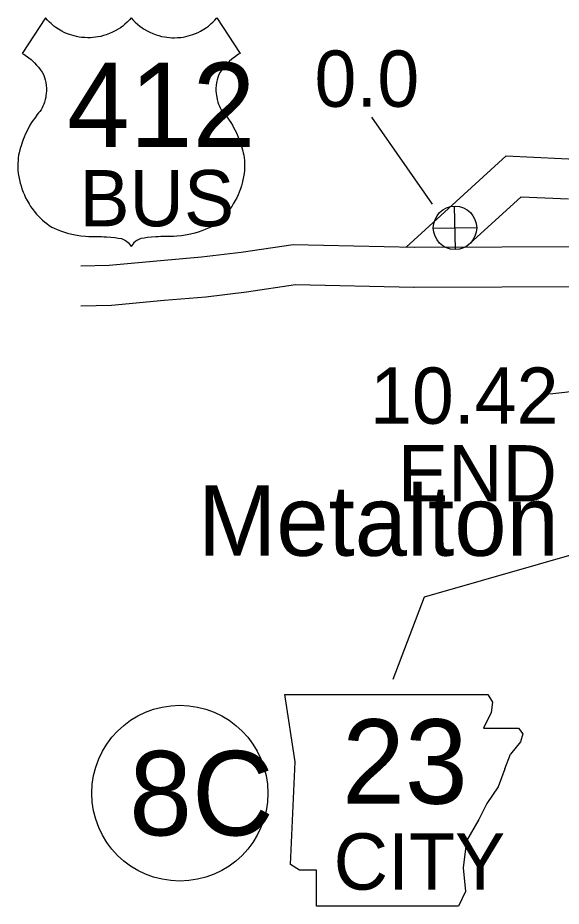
# Model space of a CAD drawing. Extents: x -939622 to -934245, y 1383184 to 1385301.
# Drawn here: x -935388.78 to -935376.55, y 1384212.19 to 1384232.2 of the extents above; entities that cross this region are included whole.
import ezdxf

# ---------------------------------------------------------------- set-up
doc = ezdxf.new("R2010")
doc.units = 0
for name, color, linetype in [('24', 7, 'Continuous'), ('Level 15', 7, 'Continuous'), ('Level 20', 7, 'Continuous'), ('Level 21', 7, 'Continuous'), ('Level 22', 7, 'Continuous'), ('Level 25', 7, 'Continuous')]:
    doc.layers.add(name, color=color, linetype=linetype)

msp = doc.modelspace()

# ---------------------------------------------------------------- linework, layer by layer
at = {"layer": 'Level 15'}
for points in [[(-935380.036, 1384227.031), (-935377.787, 1384229.087), (-935375.924, 1384228.999)], [(-935378.696, 1384227.036), (-935377.456, 1384228.17), (-935376.387, 1384228.12)], [(-935387.356, 1384226.612), (-935386.72, 1384226.628), (-935385.564, 1384226.734), (-935384.642, 1384226.813), (-935383.755, 1384226.921), (-935382.583, 1384227.093), (-935379.85, 1384227.031)], [(-935379.862, 1384227.032), (-935375.908, 1384227.047)], [(-935387.357, 1384225.712), (-935386.668, 1384225.729), (-935385.485, 1384225.837), (-935384.549, 1384225.917), (-935383.635, 1384226.029), (-935382.528, 1384226.191), (-935379.87, 1384226.132)], [(-935379.859, 1384226.132), (-935375.905, 1384226.147)]]:
    msp.add_lwpolyline(points, dxfattribs=at)
at = {"layer": 'Level 20'}
for p, q in [((-935380.822, 1384229.964), (-935379.457, 1384228)), ((-935378.93, 1384226.981), (-935378.953, 1384227.957)), ((-935379.43, 1384227.458), (-935378.453, 1384227.48))]:
    msp.add_line(p, q, dxfattribs=at)
msp.add_lwpolyline([(-935380.334, 1384217.306), (-935379.626, 1384219.16), (-935373.16, 1384221.015)], dxfattribs=at)
for centre, radius in [((-935378.941, 1384227.469), 0.488), ((-935385.132, 1384214.738), 1.98)]:
    msp.add_circle(centre, radius, dxfattribs=at)
at = {"layer": 'Level 21'}
for p, q in [((-935382.54, 1384215.441), (-935382.769, 1384216.963)), ((-935382.769, 1384216.963), (-935378.205, 1384216.961)), ((-935378.205, 1384216.961), (-935378.099, 1384216.786)), ((-935378.201, 1384216.963), (-935378.201, 1384216.963)), ((-935378.099, 1384216.786), (-935378.125, 1384216.557)), ((-935378.125, 1384216.557), (-935378.302, 1384216.202)), ((-935378.302, 1384216.202), (-935377.516, 1384216.202)), ((-935377.516, 1384216.202), (-935377.414, 1384216.075)), ((-935377.414, 1384216.075), (-935377.465, 1384215.897)), ((-935377.465, 1384215.897), (-935377.693, 1384215.618)), ((-935377.82, 1384215.288), (-935377.693, 1384215.618)), ((-935382.642, 1384213.131), (-935382.54, 1384215.441)), ((-935377.82, 1384215.288), (-935377.972, 1384214.882)), ((-935377.972, 1384214.882), (-935378.226, 1384214.502)), ((-935378.226, 1384214.502), (-935378.404, 1384214.146)), ((-935378.404, 1384214.146), (-935378.683, 1384213.664)), ((-935378.683, 1384213.664), (-935378.759, 1384213.055)), ((-935382.439, 1384213.004), (-935382.642, 1384213.131)), ((-935382.058, 1384213.004), (-935382.439, 1384213.004)), ((-935382.058, 1384212.192), (-935382.058, 1384213.004)), ((-935378.759, 1384213.055), (-935378.708, 1384212.522)), ((-935378.708, 1384212.522), (-935378.861, 1384212.192)), ((-935378.861, 1384212.192), (-935382.058, 1384212.192))]:
    msp.add_line(p, q, dxfattribs=at)
at = {"layer": 'Level 22'}
for points in [[(-935386.226, 1384232.195), (-935386.264, 1384232.152), (-935386.318, 1384232.098), (-935386.365, 1384232.055), (-935386.417, 1384232.013), (-935386.469, 1384231.974), (-935386.521, 1384231.94), (-935386.584, 1384231.904), (-935386.645, 1384231.872), (-935386.714, 1384231.842), (-935386.787, 1384231.815), (-935386.847, 1384231.797), (-935386.911, 1384231.78), (-935386.973, 1384231.768), (-935387.029, 1384231.76), (-935387.09, 1384231.753), (-935387.14, 1384231.75), (-935387.203, 1384231.75), (-935387.267, 1384231.752), (-935387.341, 1384231.759), (-935387.393, 1384231.766), (-935387.454, 1384231.778), (-935387.507, 1384231.79), (-935387.562, 1384231.806), (-935387.616, 1384231.824), (-935387.677, 1384231.847), (-935387.73, 1384231.871), (-935387.788, 1384231.9), (-935387.857, 1384231.94), (-935387.92, 1384231.983), (-935387.962, 1384232.013), (-935387.995, 1384232.04), (-935388.029, 1384232.069), (-935388.066, 1384232.103), (-935388.109, 1384232.147), (-935388.156, 1384232.2), (-935388.675, 1384231.397), (-935388.642, 1384231.377), (-935388.607, 1384231.354), (-935388.561, 1384231.323), (-935388.525, 1384231.295), (-935388.479, 1384231.258), (-935388.439, 1384231.222), (-935388.4, 1384231.185), (-935388.352, 1384231.134), (-935388.311, 1384231.087), (-935388.273, 1384231.038), (-935388.229, 1384230.975), (-935388.195, 1384230.921), (-935388.173, 1384230.858), (-935388.158, 1384230.804), (-935388.145, 1384230.74), (-935388.136, 1384230.676), (-935388.133, 1384230.618), (-935388.133, 1384230.553), (-935388.136, 1384230.497), (-935388.142, 1384230.452), (-935388.149, 1384230.409), (-935388.16, 1384230.36), (-935388.178, 1384230.299), (-935388.193, 1384230.257), (-935388.213, 1384230.209), (-935388.231, 1384230.17), (-935388.253, 1384230.129), (-935388.28, 1384230.092), (-935388.308, 1384230.058), (-935388.339, 1384230.019), (-935388.366, 1384229.983), (-935388.396, 1384229.942), (-935388.432, 1384229.89), (-935388.465, 1384229.84), (-935388.502, 1384229.778), (-935388.531, 1384229.728), (-935388.557, 1384229.678), (-935388.584, 1384229.623), (-935388.609, 1384229.57), (-935388.633, 1384229.513), (-935388.655, 1384229.457), (-935388.672, 1384229.411), (-935388.688, 1384229.365), (-935388.703, 1384229.319), (-935388.716, 1384229.277), (-935388.731, 1384229.225), (-935388.747, 1384229.156), (-935388.757, 1384229.104), (-935388.765, 1384229.046), (-935388.771, 1384228.986), (-935388.775, 1384228.918), (-935388.776, 1384228.858), (-935388.776, 1384228.819), (-935388.773, 1384228.768), (-935388.766, 1384228.693), (-935388.754, 1384228.615), (-935388.74, 1384228.55), (-935388.721, 1384228.475), (-935388.704, 1384228.417), (-935388.682, 1384228.344), (-935388.657, 1384228.275), (-935388.629, 1384228.209), (-935388.6, 1384228.146), (-935388.567, 1384228.082)], [(-935386.226, 1384232.195), (-935386.187, 1384232.152), (-935386.134, 1384232.098), (-935386.086, 1384232.055), (-935386.034, 1384232.013), (-935385.982, 1384231.974), (-935385.93, 1384231.94), (-935385.868, 1384231.904), (-935385.806, 1384231.872), (-935385.737, 1384231.842), (-935385.664, 1384231.815), (-935385.604, 1384231.797), (-935385.54, 1384231.78), (-935385.478, 1384231.768), (-935385.423, 1384231.76), (-935385.362, 1384231.753), (-935385.311, 1384231.75), (-935385.249, 1384231.75), (-935385.185, 1384231.752), (-935385.111, 1384231.759), (-935385.059, 1384231.766), (-935384.997, 1384231.778), (-935384.944, 1384231.79), (-935384.89, 1384231.806), (-935384.835, 1384231.824), (-935384.775, 1384231.847), (-935384.722, 1384231.871), (-935384.664, 1384231.9), (-935384.594, 1384231.94), (-935384.531, 1384231.983), (-935384.489, 1384232.013), (-935384.457, 1384232.04), (-935384.423, 1384232.069), (-935384.385, 1384232.103), (-935384.343, 1384232.147), (-935384.295, 1384232.2), (-935383.776, 1384231.397), (-935383.809, 1384231.377), (-935383.845, 1384231.354), (-935383.89, 1384231.323), (-935383.926, 1384231.295), (-935383.972, 1384231.258), (-935384.013, 1384231.222), (-935384.051, 1384231.185), (-935384.1, 1384231.134), (-935384.14, 1384231.087), (-935384.178, 1384231.038), (-935384.223, 1384230.975), (-935384.257, 1384230.921), (-935384.279, 1384230.858), (-935384.293, 1384230.804), (-935384.306, 1384230.74), (-935384.315, 1384230.676), (-935384.319, 1384230.618), (-935384.319, 1384230.553), (-935384.315, 1384230.497), (-935384.309, 1384230.452), (-935384.302, 1384230.409), (-935384.291, 1384230.36), (-935384.273, 1384230.299), (-935384.259, 1384230.257), (-935384.239, 1384230.209), (-935384.22, 1384230.17), (-935384.198, 1384230.129), (-935384.172, 1384230.092), (-935384.144, 1384230.058), (-935384.113, 1384230.019), (-935384.085, 1384229.983), (-935384.055, 1384229.942), (-935384.019, 1384229.89), (-935383.987, 1384229.84), (-935383.949, 1384229.778), (-935383.921, 1384229.728), (-935383.894, 1384229.678), (-935383.867, 1384229.623), (-935383.842, 1384229.57), (-935383.818, 1384229.513), (-935383.796, 1384229.457), (-935383.779, 1384229.411), (-935383.763, 1384229.365), (-935383.748, 1384229.319), (-935383.735, 1384229.277), (-935383.72, 1384229.225), (-935383.704, 1384229.156), (-935383.695, 1384229.104), (-935383.686, 1384229.046), (-935383.68, 1384228.986), (-935383.676, 1384228.918), (-935383.675, 1384228.858), (-935383.676, 1384228.819), (-935383.678, 1384228.768), (-935383.686, 1384228.693), (-935383.698, 1384228.615), (-935383.711, 1384228.55), (-935383.73, 1384228.475), (-935383.747, 1384228.417), (-935383.77, 1384228.344), (-935383.795, 1384228.275), (-935383.822, 1384228.209), (-935383.851, 1384228.146), (-935383.884, 1384228.082)], [(-935388.567, 1384228.082), (-935388.523, 1384228.007), (-935388.489, 1384227.953), (-935388.453, 1384227.903), (-935388.41, 1384227.845), (-935388.353, 1384227.777), (-935388.306, 1384227.727), (-935388.267, 1384227.687), (-935388.22, 1384227.644), (-935388.177, 1384227.607), (-935388.125, 1384227.565), (-935388.07, 1384227.524), (-935388.014, 1384227.486), (-935387.959, 1384227.461), (-935387.888, 1384227.43), (-935387.817, 1384227.403), (-935387.729, 1384227.373), (-935387.655, 1384227.35), (-935387.563, 1384227.327), (-935387.486, 1384227.311), (-935387.355, 1384227.29), (-935387.252, 1384227.28), (-935387.18, 1384227.275), (-935387.104, 1384227.273), (-935387.02, 1384227.274), (-935386.95, 1384227.273), (-935386.895, 1384227.271), (-935386.841, 1384227.269), (-935386.781, 1384227.265), (-935386.681, 1384227.257), (-935386.59, 1384227.248), (-935386.517, 1384227.239), (-935386.445, 1384227.228), (-935386.396, 1384227.209), (-935386.354, 1384227.186), (-935386.328, 1384227.168), (-935386.289, 1384227.133), (-935386.261, 1384227.101), (-935386.239, 1384227.07), (-935386.226, 1384227.047)], [(-935383.884, 1384228.082), (-935383.928, 1384228.007), (-935383.963, 1384227.953), (-935383.998, 1384227.903), (-935384.042, 1384227.845), (-935384.099, 1384227.777), (-935384.145, 1384227.727), (-935384.185, 1384227.687), (-935384.231, 1384227.644), (-935384.274, 1384227.607), (-935384.326, 1384227.565), (-935384.382, 1384227.524), (-935384.437, 1384227.486), (-935384.492, 1384227.461), (-935384.563, 1384227.43), (-935384.634, 1384227.403), (-935384.722, 1384227.373), (-935384.797, 1384227.35), (-935384.889, 1384227.327), (-935384.965, 1384227.311), (-935385.097, 1384227.29), (-935385.2, 1384227.28), (-935385.271, 1384227.275), (-935385.348, 1384227.273), (-935385.432, 1384227.274), (-935385.501, 1384227.273), (-935385.557, 1384227.271), (-935385.611, 1384227.269), (-935385.67, 1384227.265), (-935385.771, 1384227.257), (-935385.861, 1384227.248), (-935385.934, 1384227.239), (-935386.006, 1384227.228), (-935386.055, 1384227.209), (-935386.097, 1384227.186), (-935386.123, 1384227.168), (-935386.163, 1384227.133), (-935386.191, 1384227.101), (-935386.213, 1384227.07), (-935386.226, 1384227.047)]]:
    msp.add_lwpolyline(points, dxfattribs=at)
at = {"layer": 'Level 25'}
msp.add_lwpolyline([(-935376.807, 1384223.729), (-935374.667, 1384223.97), (-935373.311, 1384226.412)], dxfattribs=at)

# ---------------------------------------------------------------- texts
at = {"layer": '24'}
msp.add_text('Metalton', height=1.584, dxfattribs=at).set_placement((-935384.727, 1384220.084))
at = {"layer": 'Level 20'}
msp.add_text('8C', height=1.9008, dxfattribs=at).set_placement((-935386.271, 1384213.788))
at = {"layer": 'Level 21'}
for s, height, p in [('23', 1.9008, (-935381.482, 1384214.501)), ('CITY', 1.2672, (-935381.671, 1384212.566))]:
    msp.add_text(s, height=height, dxfattribs=at).set_placement(p)
at = {"layer": 'Level 22'}
for s, height, p in [('412', 1.9008, (-935387.671, 1384229.288)), ('BUS', 1.2672, (-935387.392, 1384227.504))]:
    msp.add_text(s, height=height, dxfattribs=at).set_placement(p)
at = {"layer": 'Level 25'}
for s, p in [('0.0', (-935382.101, 1384230.195)), ('10.42', (-935380.853, 1384223.057)), ('END', (-935380.225, 1384221.308))]:
    msp.add_text(s, height=1.2672, dxfattribs=at).set_placement(p)

doc.saveas('drawing.dxf')
